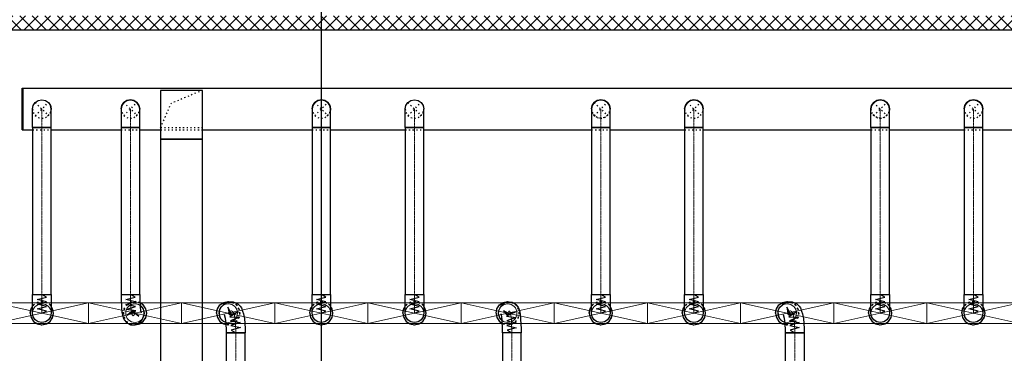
# Model space of a CAD drawing. Header units: centimetres. Extents: x -149939 to 48626, y -46000 to 152985.
# Tile 285 of 291: x -49778 to -39208, y 85977 to 89559. Entities that reach past the tile are written whole.
import ezdxf

# ---------------------------------------------------------------- set-up
doc = ezdxf.new("R2010")
doc.units = ezdxf.units.CM
doc.header["$LTSCALE"] = 50
for name, pattern in [('CADVENT_CENTERLINE', [9.9, 7.4, -1, 0.5, -1]), ('CADVENT_HIDDEN', [0.8, 0.25, -0.55]), ('Osie rzutów$0$DASHDOT2', [12.7, 6.35, -3.175, 0, -3.175])]:
    doc.linetypes.add(name, pattern=pattern)
for name, color, linetype in [('01-103-Went PP_poziom-0_5$0$L_Nawiew', 7, 'Continuous'), ('bgde-nawiewDETAILS', 1, 'Continuous'), ('bgde-nawiewEXP', 7, 'Continuous'), ('bgde-nawiewHIDDEN', 250, 'Continuous'), ('Kondygnacja  -0_5$0$ARCH_GK', 8, 'Continuous'), ('Osie rzutów$0$ARCH_INFO_OSIE_IST', 8, 'Osie rzutów$0$DASHDOT2'), ('Osie rzutów$0$ARCH_INFO_OSIE_OPISY_IST', 8, 'Continuous')]:
    doc.layers.add(name, color=color, linetype=linetype)
doc.layers.add('bgde-nawiewCEN', color=7, linetype='Continuous', lineweight=13)
doc.layers.add('bgde_nawiewnik', color=11, linetype='Continuous', lineweight=5)

# ---------------------------------------------------------------- blocks, each defined once
blk = doc.blocks.new('Osie rzutów')
at = {"layer": 'Osie rzutów$0$ARCH_INFO_OSIE_IST', "ltscale": 10}
blk.add_line((7460, 12255), (7460, 15006.6), dxfattribs=at)
blk = doc.blocks.new('A$C066D7839')
at = {"layer": 'bgde_nawiewnik', "color": 7}
for p, q in [((-50, -11.15), (-50, 11.15)), ((-50, 11.15), (50, 11.15)), ((-50, -11.15), (50, 11.15)), ((50, -11.15), (-50, 11.15)), ((50, 11.15), (50, -11.15)), ((50, -11.15), (-50, -11.15))]:
    blk.add_line(p, q, dxfattribs=at)
blk.add_circle((0, 0), 10, dxfattribs=at)

msp = doc.modelspace()

# ---------------------------------------------------------------- hatches: boundary and pattern name
at = {"layer": 'Kondygnacja  -0_5$0$ARCH_GK', "linetype": 'Continuous'}
h = msp.add_hatch(dxfattribs=at)
h.set_pattern_fill('ANSI37', color=256, scale=30, style=0)
h.set_pattern_definition([(45, (-121140, -45000), (-67.35192, 67.35192), []), (135, (-121140, -45000), (-67.35192, -67.35192), [])])
h.paths.add_polyline_path([(-54930, 89600), (-54967.5, 89525), (-54930, 89450), (-35090, 89450), (-35090, 89600)], flags=0)

# ---------------------------------------------------------------- linework, layer by layer
at = {"layer": 'bgde-nawiewCEN', "linetype": 'CADVENT_CENTERLINE', "ltscale": 0.06}
for p, q in [((-49539.917, 88399.993), (-49539.917, 88599.993)), ((-48589.809, 88399.993), (-48589.809, 88599.993)), ((-46539.917, 88399.993), (-46539.917, 88599.993)), ((-45539.917, 88399.993), (-45539.917, 88599.993)), ((-43539.917, 88399.993), (-43539.917, 88599.993)), ((-42539.917, 88399.993), (-42539.917, 88599.993)), ((-40539.917, 88399.993), (-40539.917, 88599.993)), ((-39539.917, 88399.993), (-39539.917, 88599.993)), ((-49539.917, 88399.993), (-49539.917, 86607.5)), ((-48589.809, 88399.993), (-48589.809, 86607.5)), ((-46539.917, 88399.993), (-46539.917, 86607.5)), ((-45539.917, 88399.993), (-45539.917, 86607.5)), ((-43539.917, 88399.993), (-43539.917, 86607.5)), ((-42539.917, 88399.993), (-42539.917, 86607.5)), ((-40539.917, 88399.993), (-40539.917, 86607.5)), ((-39539.917, 88399.993), (-39539.917, 86607.5)), ((-49539.917, 86607.5, 359.822), (-49539.917, 86582.631, 359.822)), ((-49539.917, 86582.631, 359.822), (-49539.917, 86517.042, 359.822)), ((-48589.809, 86607.5, 359.822), (-48589.809, 86567.283, 359.822)), ((-48589.809, 86567.283, 359.822), (-48585.461, 86467.314, 359.822)), ((-46539.917, 86607.5, 359.822), (-46539.917, 86582.631, 359.822)), ((-46539.917, 86582.631, 359.822), (-46539.917, 86517.042, 359.822)), ((-45539.917, 86607.5, 359.822), (-45539.917, 86582.631, 359.822)), ((-45539.917, 86582.631, 359.822), (-45539.917, 86517.042, 359.822)), ((-43539.917, 86607.5, 359.822), (-43539.917, 86582.631, 359.822)), ((-43539.917, 86582.631, 359.822), (-43539.917, 86517.042, 359.822)), ((-42539.917, 86607.5, 359.822), (-42539.917, 86582.631, 359.822)), ((-42539.917, 86582.631, 359.822), (-42539.917, 86517.042, 359.822)), ((-40539.917, 86607.5, 359.822), (-40539.917, 86582.631, 359.822)), ((-40539.917, 86582.631, 359.822), (-40539.917, 86517.042, 359.822)), ((-39539.917, 86607.5, 359.822), (-39539.917, 86582.631, 359.822)), ((-39539.917, 86582.631, 359.822), (-39539.917, 86517.042, 359.822)), ((-49539.917, 86517.042, 359.822), (-49539.917, 86484.435, 359.822)), ((-49539.917, 86484.435, 359.822), (-49539.917, 86459.04, 359.822)), ((-48585.461, 86467.314, 359.822), (-48580.7, 86425.498, 359.822)), ((-46539.917, 86517.042, 359.822), (-46539.917, 86484.435, 359.822)), ((-46539.917, 86484.435, 359.822), (-46539.917, 86459.04, 359.822)), ((-45539.917, 86517.042, 359.822), (-45539.917, 86484.435, 359.822)), ((-45539.917, 86484.435, 359.822), (-45539.917, 86459.04, 359.822)), ((-43539.917, 86517.042, 359.822), (-43539.917, 86484.435, 359.822)), ((-43539.917, 86484.435, 359.822), (-43539.917, 86459.04, 359.822)), ((-42539.917, 86517.042, 359.822), (-42539.917, 86484.435, 359.822)), ((-42539.917, 86484.435, 359.822), (-42539.917, 86459.04, 359.822)), ((-40539.917, 86517.042, 359.822), (-40539.917, 86484.435, 359.822)), ((-40539.917, 86484.435, 359.822), (-40539.917, 86459.04, 359.822)), ((-39539.917, 86517.042, 359.822), (-39539.917, 86484.435, 359.822)), ((-39539.917, 86484.435, 359.822), (-39539.917, 86459.04, 359.822)), ((-49539.917, 86459.04, 359.822), (-49539.917, 86439.957, 359.822)), ((-49539.917, 86439.957, 359.822), (-49539.917, 86426.283, 359.822)), ((-49539.917, 86426.283, 359.822), (-49539.917, 86417.117, 359.822)), ((-49539.917, 86417.117, 359.822), (-49539.917, 86411.557, 359.822)), ((-49539.917, 86411.557, 359.822), (-49539.917, 86408.702, 359.822)), ((-49539.917, 86408.702, 359.822), (-49539.917, 86407.5, 359.822)), ((-48580.7, 86425.498, 359.822), (-48574.815, 86398.876, 359.822)), ((-48574.815, 86398.876, 359.822), (-48568.255, 86384.704, 359.822)), ((-48568.255, 86384.704, 359.822), (-48561.471, 86380.239, 359.822)), ((-48561.471, 86380.239, 359.822), (-48554.911, 86382.737, 359.822)), ((-48554.911, 86382.737, 359.822), (-48549.026, 86389.456, 359.822)), ((-48549.026, 86389.456, 359.822), (-48544.265, 86397.652, 359.822)), ((-48544.265, 86397.652, 359.822), (-48539.917, 86407.5, 359.822)), ((-47532.787, 86416.751, 359.822), (-47539.917, 86407.5, 359.822)), ((-47524.98, 86424.268, 359.822), (-47532.787, 86416.751, 359.822)), ((-47515.33, 86430.118, 359.822), (-47524.98, 86424.268, 359.822)), ((-47504.573, 86431.603, 359.822), (-47515.33, 86430.118, 359.822)), ((-47493.447, 86426.027, 359.822), (-47504.573, 86431.603, 359.822)), ((-47482.69, 86410.692, 359.822), (-47493.447, 86426.027, 359.822)), ((-47473.039, 86382.901, 359.822), (-47482.69, 86410.692, 359.822)), ((-47465.233, 86339.957, 359.822), (-47473.039, 86382.901, 359.822)), ((-46539.917, 86459.04, 359.822), (-46539.917, 86439.957, 359.822)), ((-46539.917, 86439.957, 359.822), (-46539.917, 86426.283, 359.822)), ((-46539.917, 86426.283, 359.822), (-46539.917, 86417.117, 359.822)), ((-46539.917, 86417.117, 359.822), (-46539.917, 86411.557, 359.822)), ((-46539.917, 86411.557, 359.822), (-46539.917, 86408.702, 359.822)), ((-46539.917, 86408.702, 359.822), (-46539.917, 86407.5, 359.822)), ((-45539.917, 86459.04, 359.822), (-45539.917, 86439.957, 359.822)), ((-45539.917, 86439.957, 359.822), (-45539.917, 86426.283, 359.822)), ((-45539.917, 86426.283, 359.822), (-45539.917, 86417.117, 359.822)), ((-45539.917, 86417.117, 359.822), (-45539.917, 86411.557, 359.822)), ((-45539.917, 86411.557, 359.822), (-45539.917, 86408.702, 359.822)), ((-45539.917, 86408.702, 359.822), (-45539.917, 86407.5, 359.822)), ((-44536.122, 86416.607, 359.822), (-44539.917, 86407.5, 359.822)), ((-44531.966, 86423.981, 359.822), (-44536.122, 86416.607, 359.822)), ((-44526.829, 86429.671, 359.822), (-44531.966, 86423.981, 359.822)), ((-44521.103, 86431.004, 359.822), (-44526.829, 86429.671, 359.822)), ((-44515.18, 86425.308, 359.822), (-44521.103, 86431.004, 359.822)), ((-44509.454, 86409.909, 359.822), (-44515.18, 86425.308, 359.822)), ((-44504.316, 86382.134, 359.822), (-44509.454, 86409.909, 359.822)), ((-44500.161, 86339.31, 359.822), (-44504.316, 86382.134, 359.822)), ((-43539.917, 86459.04, 359.822), (-43539.917, 86439.957, 359.822)), ((-43539.917, 86439.957, 359.822), (-43539.917, 86426.283, 359.822)), ((-43539.917, 86426.283, 359.822), (-43539.917, 86417.117, 359.822)), ((-43539.917, 86417.117, 359.822), (-43539.917, 86411.557, 359.822)), ((-43539.917, 86411.557, 359.822), (-43539.917, 86408.702, 359.822)), ((-43539.917, 86408.702, 359.822), (-43539.917, 86407.5, 359.822)), ((-42539.917, 86459.04, 359.822), (-42539.917, 86439.957, 359.822)), ((-42539.917, 86439.957, 359.822), (-42539.917, 86426.283, 359.822)), ((-42539.917, 86426.283, 359.822), (-42539.917, 86417.117, 359.822)), ((-42539.917, 86417.117, 359.822), (-42539.917, 86411.557, 359.822)), ((-42539.917, 86411.557, 359.822), (-42539.917, 86408.702, 359.822)), ((-42539.917, 86408.702, 359.822), (-42539.917, 86407.5, 359.822)), ((-41532.787, 86416.751, 359.822), (-41539.917, 86407.5, 359.822)), ((-41524.98, 86424.268, 359.822), (-41532.787, 86416.751, 359.822)), ((-41515.33, 86430.118, 359.822), (-41524.98, 86424.268, 359.822)), ((-41504.573, 86431.603, 359.822), (-41515.33, 86430.118, 359.822)), ((-41493.447, 86426.027, 359.822), (-41504.573, 86431.603, 359.822)), ((-41482.69, 86410.692, 359.822), (-41493.447, 86426.027, 359.822)), ((-41473.039, 86382.901, 359.822), (-41482.69, 86410.692, 359.822)), ((-41465.233, 86339.957, 359.822), (-41473.039, 86382.901, 359.822)), ((-40539.917, 86459.04, 359.822), (-40539.917, 86439.957, 359.822)), ((-40539.917, 86439.957, 359.822), (-40539.917, 86426.283, 359.822)), ((-40539.917, 86426.283, 359.822), (-40539.917, 86417.117, 359.822)), ((-40539.917, 86417.117, 359.822), (-40539.917, 86411.557, 359.822)), ((-40539.917, 86411.557, 359.822), (-40539.917, 86408.702, 359.822)), ((-40539.917, 86408.702, 359.822), (-40539.917, 86407.5, 359.822)), ((-39539.917, 86459.04, 359.822), (-39539.917, 86439.957, 359.822)), ((-39539.917, 86439.957, 359.822), (-39539.917, 86426.283, 359.822)), ((-39539.917, 86426.283, 359.822), (-39539.917, 86417.117, 359.822)), ((-39539.917, 86417.117, 359.822), (-39539.917, 86411.557, 359.822)), ((-39539.917, 86411.557, 359.822), (-39539.917, 86408.702, 359.822)), ((-39539.917, 86408.702, 359.822), (-39539.917, 86407.5, 359.822)), ((-47458.102, 86238.494, 359.822), (-47465.233, 86339.957, 359.822)), ((-44496.365, 86238.294, 359.822), (-44500.161, 86339.31, 359.822)), ((-41458.102, 86238.494, 359.822), (-41465.233, 86339.957, 359.822)), ((-47458.102, 86197.824, 359.822), (-47458.102, 86238.494, 359.822)), ((-47458.102, 82157.114, 359.822), (-47458.102, 86197.824, 359.822)), ((-44496.365, 86197.824, 359.822), (-44496.365, 86238.294, 359.822)), ((-44496.365, 82157.114, 359.822), (-44496.365, 86197.824, 359.822)), ((-41458.102, 86197.824, 359.822), (-41458.102, 86238.494, 359.822)), ((-41458.102, 82157.114, 359.822), (-41458.102, 86197.824, 359.822))]:
    msp.add_line(p, q, dxfattribs=at)
at = {"layer": 'bgde-nawiewDETAILS', "linetype": 'CADVENT_HIDDEN', "extrusion": (-1, 5.55112e-17, 0)}
for p in [(-47815.168, 88800.006), (-48265.168, 88400.006)]:
    msp.add_line(p, (-48152.668, 88660.006), dxfattribs=at)
at = {"layer": 'bgde-nawiewDETAILS', "linetype": 'CADVENT_HIDDEN'}
for p, q in [((-49610.628, 88529.282), (-49469.207, 88670.703)), ((-49610.628, 88670.703), (-49469.207, 88529.282)), ((-48660.519, 88529.282), (-48519.098, 88670.703)), ((-48660.519, 88670.703), (-48519.098, 88529.282)), ((-46610.628, 88529.282), (-46469.207, 88670.703)), ((-46610.628, 88670.703), (-46469.207, 88529.282)), ((-45610.628, 88529.282), (-45469.207, 88670.703)), ((-45610.628, 88670.703), (-45469.207, 88529.282)), ((-43610.628, 88529.282), (-43469.207, 88670.703)), ((-43610.628, 88670.703), (-43469.207, 88529.282)), ((-42610.628, 88529.282), (-42469.207, 88670.703)), ((-42610.628, 88670.703), (-42469.207, 88529.282)), ((-40610.628, 88529.282), (-40469.207, 88670.703)), ((-40610.628, 88670.703), (-40469.207, 88529.282)), ((-39610.628, 88529.282), (-39469.207, 88670.703)), ((-39610.628, 88670.703), (-39469.207, 88529.282))]:
    msp.add_line(p, q, dxfattribs=at)
at = {"layer": 'bgde-nawiewEXP', "linetype": 'Continuous'}
for points in [[(-49750.07, 88374.993), (-49750.07, 88824.993), (-49740.068, 88824.993)], [(-49750.068, 88374.993), (-49750.068, 88824.993)], [(-49740.069, 88374.993), (-49740.069, 88824.993), (-36330.099, 88824.993), (-36330.099, 88374.993), (-36340.101, 88374.993)], [(-49740.068, 88374.993), (-49740.068, 88824.993)], [(-49610.628, 88670.703), (-49578.186, 88692.381), (-49539.917, 88699.993), (-49539.918, 88699.992)], [(-49610.628, 88670.703), (-49578.186, 88692.381), (-49539.92, 88699.992)], [(-49610.627, 88670.704), (-49578.187, 88692.38), (-49539.919, 88699.993), (-49539.918, 88699.992)], [(-49539.917, 88699.993), (-49501.649, 88692.381), (-49469.209, 88670.705)], [(-49539.917, 88699.993), (-49501.649, 88692.381), (-49469.207, 88670.703), (-49469.207, 88670.704)], [(-49539.916, 88699.992), (-49501.65, 88692.381), (-49469.208, 88670.704), (-49469.207, 88670.703)], [(-48660.52, 88670.703), (-48660.519, 88670.703), (-48628.077, 88692.381), (-48589.811, 88699.992)], [(-48660.518, 88670.704), (-48628.078, 88692.38), (-48589.81, 88699.993), (-48589.809, 88699.992)], [(-48589.81, 88699.992), (-48589.809, 88699.993), (-48551.54, 88692.381), (-48519.1, 88670.705)], [(-48589.807, 88699.992), (-48551.542, 88692.381), (-48519.099, 88670.704), (-48519.099, 88670.703)], [(-46610.628, 88670.703), (-46610.628, 88670.703), (-46578.186, 88692.381), (-46539.92, 88699.992)], [(-46610.627, 88670.704), (-46578.187, 88692.38), (-46539.919, 88699.993), (-46539.918, 88699.992)], [(-46539.918, 88699.992), (-46539.917, 88699.993), (-46501.649, 88692.381), (-46469.209, 88670.705)], [(-46539.916, 88699.992), (-46501.65, 88692.381), (-46469.208, 88670.704), (-46469.207, 88670.703)], [(-45610.628, 88670.703), (-45578.186, 88692.381), (-45539.917, 88699.993), (-45539.918, 88699.992)], [(-45610.628, 88670.703), (-45578.186, 88692.381), (-45539.92, 88699.992)], [(-45610.627, 88670.704), (-45578.187, 88692.38), (-45539.919, 88699.993), (-45539.918, 88699.992)], [(-45539.917, 88699.993), (-45501.649, 88692.381), (-45469.209, 88670.705)], [(-45539.917, 88699.993), (-45501.649, 88692.381), (-45469.207, 88670.703), (-45469.207, 88670.704)], [(-45539.916, 88699.992), (-45501.65, 88692.381), (-45469.208, 88670.704), (-45469.207, 88670.703)], [(-42610.628, 88670.703), (-42610.627, 88670.704), (-42578.184, 88692.381), (-42539.918, 88699.992)], [(-42610.626, 88670.705), (-42578.186, 88692.381), (-42539.917, 88699.993), (-42539.916, 88699.992)], [(-42539.917, 88699.992), (-42539.916, 88699.993), (-42501.648, 88692.38), (-42469.208, 88670.704)], [(-42539.915, 88699.992), (-42501.649, 88692.381), (-42469.207, 88670.703), (-42469.206, 88670.703)], [(-40639.917, 88399.993), (-40439.917, 88399.993), (-40439.917, 88599.993), (-40439.917, 88599.993), (-40447.529, 88638.261), (-40469.207, 88670.703), (-40501.649, 88692.381), (-40539.917, 88699.993), (-40578.186, 88692.381), (-40610.628, 88670.703), (-40610.628, 88670.703), (-40610.628, 88670.703), (-40632.305, 88638.261), (-40632.305, 88638.261), (-40639.917, 88599.993), (-40632.305, 88638.261), (-40610.628, 88670.703), (-40578.186, 88692.381), (-40539.917, 88699.993), (-40501.649, 88692.381), (-40469.207, 88670.703), (-40447.529, 88638.261), (-40439.917, 88599.993), (-40447.529, 88638.261), (-40469.207, 88670.703), (-40501.649, 88692.381), (-40539.917, 88699.993), (-40578.186, 88692.381)], [(-40639.917, 88399.993), (-40639.917, 88599.993), (-40632.305, 88638.261), (-40610.628, 88670.703), (-40578.186, 88692.381)], [(-39610.628, 88670.703), (-39610.628, 88670.703), (-39578.186, 88692.381), (-39539.92, 88699.992)], [(-39610.627, 88670.704), (-39578.187, 88692.38), (-39539.919, 88699.993), (-39539.918, 88699.992)], [(-39539.918, 88699.992), (-39539.917, 88699.993), (-39501.649, 88692.381), (-39469.209, 88670.705)], [(-39539.916, 88699.992), (-39501.65, 88692.381), (-39469.208, 88670.704), (-39469.207, 88670.703)], [(-49639.917, 88599.993), (-49632.305, 88638.261), (-49610.628, 88670.703), (-49610.628, 88670.703)], [(-49639.917, 88599.994), (-49632.306, 88638.26), (-49610.629, 88670.702), (-49610.628, 88670.703)], [(-49639.917, 88399.993), (-49639.917, 88599.993), (-49632.305, 88638.261), (-49610.629, 88670.701)], [(-49639.917, 88399.993), (-49439.917, 88399.993), (-49439.917, 88599.993)], [(-49469.207, 88670.703), (-49447.529, 88638.261), (-49439.918, 88599.995)], [(-49469.207, 88670.703), (-49447.529, 88638.261), (-49439.917, 88599.993)], [(-49469.206, 88670.702), (-49447.53, 88638.262), (-49439.917, 88599.994), (-49439.917, 88599.993)], [(-49439.917, 88599.994), (-49439.917, 88599.993), (-49447.529, 88638.261)], [(-49439.917, 88599.993), (-49439.917, 88596.15)], [(-48689.809, 88599.993), (-48682.197, 88638.261), (-48660.521, 88670.701)], [(-48689.808, 88599.994), (-48682.197, 88638.26), (-48660.52, 88670.702), (-48660.52, 88670.703)], [(-48519.099, 88670.704), (-48519.098, 88670.703), (-48497.421, 88638.261), (-48489.809, 88599.995)], [(-48519.098, 88670.702), (-48497.421, 88638.262), (-48489.809, 88599.994), (-48489.809, 88599.993)], [(-48489.809, 88599.994), (-48489.809, 88599.993)], [(-46639.917, 88599.994), (-46632.306, 88638.26), (-46610.629, 88670.702), (-46610.628, 88670.703)], [(-46639.917, 88599.993), (-46632.305, 88638.261), (-46610.629, 88670.701)], [(-46469.207, 88670.704), (-46469.207, 88670.703), (-46447.529, 88638.261), (-46439.918, 88599.995)], [(-46469.206, 88670.702), (-46447.53, 88638.262), (-46439.917, 88599.994), (-46439.917, 88599.993)], [(-46439.917, 88599.994), (-46439.917, 88599.993)], [(-45639.917, 88599.993), (-45632.305, 88638.261), (-45610.628, 88670.703), (-45610.628, 88670.703)], [(-45639.917, 88599.994), (-45632.306, 88638.26), (-45610.629, 88670.702), (-45610.628, 88670.703)], [(-45639.917, 88399.993), (-45639.917, 88599.993), (-45632.305, 88638.261), (-45610.629, 88670.701)], [(-45639.917, 88399.993), (-45439.917, 88399.993), (-45439.917, 88599.993), (-45439.917, 88599.993), (-45439.917, 88599.994)], [(-45469.207, 88670.703), (-45447.529, 88638.261), (-45439.918, 88599.995)], [(-45469.207, 88670.703), (-45447.529, 88638.261), (-45439.917, 88599.993)], [(-45469.206, 88670.702), (-45447.53, 88638.262), (-45439.917, 88599.994), (-45439.917, 88599.993)], [(-42639.917, 88599.995), (-42632.305, 88638.261), (-42610.628, 88670.703), (-42610.627, 88670.704)], [(-42639.917, 88599.994), (-42632.305, 88638.262), (-42610.628, 88670.702)], [(-42639.917, 88599.994), (-42639.917, 88599.993)], [(-42639.917, 88599.993), (-42639.917, 88599.994)], [(-42469.206, 88670.703), (-42469.206, 88670.702), (-42447.529, 88638.26), (-42439.918, 88599.994)], [(-42469.205, 88670.701), (-42447.529, 88638.261), (-42439.917, 88599.993)], [(-40610.628, 88670.703), (-40632.305, 88638.261)], [(-39639.917, 88599.994), (-39632.306, 88638.26), (-39610.629, 88670.702), (-39610.628, 88670.703)], [(-39639.917, 88599.993), (-39632.305, 88638.261), (-39610.629, 88670.701)], [(-39469.207, 88670.704), (-39469.207, 88670.703), (-39447.529, 88638.261), (-39439.918, 88599.995)], [(-39469.206, 88670.702), (-39447.53, 88638.262), (-39439.917, 88599.994), (-39439.917, 88599.993)], [(-39439.917, 88599.994), (-39439.917, 88599.993)], [(-49750.07, 88374.993), (-49740.068, 88374.993)], [(-49740.069, 88374.993), (-49639.917, 88374.993)], [(-49439.917, 88374.993), (-48689.809, 88374.993)], [(-48489.809, 88374.993), (-48265.168, 88374.993)], [(-47815.168, 88374.993), (-46639.917, 88374.993)], [(-46439.917, 88374.993), (-45639.917, 88374.993)], [(-45439.917, 88374.993), (-43639.917, 88374.993)], [(-43439.917, 88374.993), (-42639.917, 88374.993)], [(-42439.917, 88374.993), (-40639.917, 88374.993)], [(-40439.917, 88374.993), (-39639.917, 88374.993)], [(-39439.917, 88374.993), (-37639.917, 88374.993)]]:
    msp.add_lwpolyline(points, dxfattribs=at)
for points in [[(-48265.168, 88275.006), (-47815.168, 88275.006), (-47815.168, 88800.01), (-48265.168, 88800.01), (-48265.168, 88397.552)], [(-48689.809, 88399.993), (-48489.809, 88399.993), (-48489.809, 88599.993), (-48497.421, 88638.261), (-48519.098, 88670.703), (-48551.54, 88692.381), (-48589.809, 88699.993), (-48628.077, 88692.381), (-48660.519, 88670.703), (-48682.197, 88638.261), (-48689.809, 88599.993), (-48689.809, 88439.011)], [(-46639.917, 88399.993), (-46439.917, 88399.993), (-46439.917, 88599.993), (-46447.529, 88638.261), (-46469.207, 88670.703), (-46501.649, 88692.381), (-46539.917, 88699.993), (-46578.186, 88692.381), (-46610.628, 88670.703), (-46632.305, 88638.261), (-46639.917, 88599.993), (-46639.917, 88439.011)], [(-43639.917, 88399.993), (-43439.917, 88399.993), (-43439.917, 88599.993), (-43447.529, 88638.261), (-43469.207, 88670.703), (-43501.649, 88692.381), (-43539.917, 88699.993), (-43578.186, 88692.381), (-43610.628, 88670.703), (-43632.305, 88638.261), (-43639.917, 88599.993), (-43639.917, 88439.011)], [(-43639.917, 88599.993), (-43632.305, 88638.261), (-43610.628, 88670.703), (-43578.186, 88692.381), (-43539.917, 88699.993), (-43501.649, 88692.381), (-43469.207, 88670.703), (-43447.529, 88638.261), (-43439.917, 88599.993), (-43447.529, 88638.261), (-43469.207, 88670.703), (-43501.649, 88692.381), (-43539.917, 88699.993), (-43578.186, 88692.381), (-43610.628, 88670.703), (-43632.305, 88638.261)], [(-42639.917, 88399.993), (-42439.917, 88399.993), (-42439.917, 88599.993), (-42447.529, 88638.261), (-42469.207, 88670.703), (-42501.649, 88692.381), (-42539.917, 88699.993), (-42578.186, 88692.381), (-42610.628, 88670.703), (-42632.305, 88638.261), (-42639.917, 88599.993), (-42639.917, 88439.011)], [(-39639.917, 88399.993), (-39439.917, 88399.993), (-39439.917, 88599.993), (-39447.529, 88638.261), (-39469.207, 88670.703), (-39501.649, 88692.381), (-39539.917, 88699.993), (-39578.186, 88692.381), (-39610.628, 88670.703), (-39632.305, 88638.261), (-39639.917, 88599.993), (-39639.917, 88439.011)], [(-49639.917, 86607.5), (-49439.917, 86607.5), (-49439.917, 88399.993), (-49639.917, 88399.993)], [(-48689.809, 86607.5), (-48489.809, 86607.5), (-48489.809, 88399.993), (-48689.809, 88399.993)], [(-46639.917, 86607.5), (-46439.917, 86607.5), (-46439.917, 88399.993), (-46639.917, 88399.993)], [(-45639.917, 86607.5), (-45439.917, 86607.5), (-45439.917, 88399.993), (-45639.917, 88399.993)], [(-43639.917, 86607.5), (-43439.917, 86607.5), (-43439.917, 88399.993), (-43639.917, 88399.993)], [(-42639.917, 86607.5), (-42439.917, 86607.5), (-42439.917, 88399.993), (-42639.917, 88399.993)], [(-40639.917, 86607.5), (-40439.917, 86607.5), (-40439.917, 88399.993), (-40639.917, 88399.993)], [(-39639.917, 86607.5), (-39439.917, 86607.5), (-39439.917, 88399.993), (-39639.917, 88399.993)], [(-48265.168, 82754.069), (-47815.168, 82754.069), (-47815.168, 88275.006), (-48265.168, 88275.006)]]:
    msp.add_lwpolyline(points, close=True, dxfattribs=at)
at = {"layer": 'bgde-nawiewEXP', "linetype": 'Continuous', "elevation": 359.822}
for points in [[(-49639.917, 86459.04), (-49639.917, 86607.5), (-49439.917, 86607.5), (-49439.917, 86407.5), (-49447.529, 86369.232), (-49469.207, 86336.789), (-49501.649, 86315.112), (-49539.917, 86307.5), (-49578.186, 86315.112), (-49610.628, 86336.789), (-49632.305, 86369.232), (-49639.917, 86407.5), (-49639.917, 86439.957)], [(-46639.917, 86417.117), (-46639.917, 86607.5), (-46439.917, 86607.5), (-46439.917, 86407.5), (-46447.529, 86369.232), (-46469.207, 86336.789), (-46501.649, 86315.112), (-46539.917, 86307.5), (-46578.186, 86315.112), (-46610.628, 86336.789), (-46632.305, 86369.232), (-46639.917, 86407.5), (-46639.917, 86411.557)], [(-45639.917, 86517.042), (-45639.917, 86607.5), (-45439.917, 86607.5), (-45439.917, 86407.5), (-45447.529, 86369.232), (-45469.207, 86336.789), (-45501.649, 86315.112), (-45539.917, 86307.5), (-45578.186, 86315.112), (-45610.628, 86336.789), (-45632.305, 86369.232), (-45639.917, 86407.5), (-45639.917, 86484.435)], [(-43639.917, 86407.5), (-43639.917, 86607.5), (-43439.917, 86607.5), (-43439.917, 86407.5), (-43447.529, 86369.232), (-43469.207, 86336.789), (-43501.649, 86315.112), (-43539.917, 86307.5), (-43578.186, 86315.112), (-43610.628, 86336.789), (-43632.305, 86369.232)], [(-42639.917, 86407.5), (-42639.917, 86607.5), (-42439.917, 86607.5), (-42439.917, 86407.5), (-42447.529, 86369.232), (-42469.207, 86336.789), (-42501.649, 86315.112), (-42539.917, 86307.5), (-42578.186, 86315.112), (-42610.628, 86336.789), (-42632.305, 86369.232)], [(-40639.917, 86517.042), (-40639.917, 86607.5), (-40439.917, 86607.5), (-40439.917, 86407.5), (-40447.529, 86369.232), (-40469.207, 86336.789), (-40501.649, 86315.112), (-40539.917, 86307.5), (-40578.186, 86315.112), (-40610.628, 86336.789), (-40632.305, 86369.232), (-40639.917, 86407.5), (-40639.917, 86484.435)], [(-39639.917, 86408.702), (-39639.917, 86607.5), (-39439.917, 86607.5), (-39439.917, 86407.5), (-39447.529, 86369.232), (-39469.207, 86336.789), (-39501.649, 86315.112), (-39539.917, 86307.5), (-39578.186, 86315.112), (-39610.628, 86336.789), (-39632.305, 86369.232), (-39639.917, 86407.5)], [(-44596.365, 82157.114), (-44396.365, 82157.114), (-44396.365, 86197.824), (-44596.365, 86197.824)], [(-41583.102, 82054.114), (-41333.102, 82054.114), (-41333.102, 82108.957), (-41358.102, 82157.114), (-41358.102, 82157.114), (-41558.102, 82157.114), (-41558.102, 86197.824), (-41387.392, 86197.824), (-41387.392, 86197.824), (-41358.102, 86197.824), (-41358.102, 82157.114), (-41558.102, 82157.114), (-41583.102, 82108.957), (-41583.102, 82108.957), (-41573.587, 82108.957), (-41573.587, 82108.957), (-41583.102, 82108.957), (-41583.102, 82108.957)]]:
    msp.add_lwpolyline(points, close=True, dxfattribs=at)
at = {"layer": 'bgde-nawiewEXP', "elevation": 359.822}
for points in [[(-49539.917, 86407.5), (-49489.917, 86428.368), (-49589.917, 86453.713), (-49489.917, 86479.397), (-49589.917, 86504.512), (-49489.917, 86530.607), (-49589.917, 86556.159), (-49489.917, 86581.448), (-49539.917, 86607.5)], [(-48539.917, 86407.5), (-48498.617, 86377.166), (-48563.887, 86430.12), (-48623.251, 86386.287), (-48531.254, 86432.939), (-48633.706, 86445.835), (-48536.277, 86480.031), (-48637.636, 86500.592), (-48538.713, 86529.945), (-48639.327, 86553.307), (-48539.69, 86580.164), (-48589.809, 86607.5)], [(-46539.917, 86407.5), (-46489.917, 86428.368), (-46589.917, 86453.713), (-46489.917, 86479.397), (-46589.917, 86504.512), (-46489.917, 86530.607), (-46589.917, 86556.159), (-46489.917, 86581.448), (-46539.917, 86607.5)], [(-45539.917, 86407.5), (-45489.917, 86428.368), (-45589.917, 86453.713), (-45489.917, 86479.397), (-45589.917, 86504.512), (-45489.917, 86530.607), (-45589.917, 86556.159), (-45489.917, 86581.448), (-45539.917, 86607.5)], [(-43539.917, 86407.5), (-43489.917, 86428.368), (-43589.917, 86453.713), (-43489.917, 86479.397), (-43589.917, 86504.512), (-43489.917, 86530.607), (-43589.917, 86556.159), (-43489.917, 86581.448), (-43539.917, 86607.5)], [(-42539.917, 86407.5), (-42489.917, 86428.368), (-42589.917, 86453.713), (-42489.917, 86479.397), (-42589.917, 86504.512), (-42489.917, 86530.607), (-42589.917, 86556.159), (-42489.917, 86581.448), (-42539.917, 86607.5)], [(-40539.917, 86407.5), (-40489.917, 86428.368), (-40589.917, 86453.713), (-40489.917, 86479.397), (-40589.917, 86504.512), (-40489.917, 86530.607), (-40589.917, 86556.159), (-40489.917, 86581.448), (-40539.917, 86607.5)], [(-39539.917, 86407.5), (-39489.917, 86428.368), (-39589.917, 86453.713), (-39489.917, 86479.397), (-39589.917, 86504.512), (-39489.917, 86530.607), (-39589.917, 86556.159), (-39489.917, 86581.448), (-39539.917, 86607.5)], [(-47539.917, 86407.5), (-47497.331, 86381.185), (-47543.004, 86472.219), (-47527.068, 86389.015), (-47433.81, 86423.81), (-47521.185, 86369.327), (-47418.155, 86363.667), (-47513.686, 86324.096), (-47411.651, 86306.569), (-47509.844, 86274.683), (-47408.885, 86252.658), (-47508.292, 86224.917), (-47458.102, 86197.824)], [(-41539.917, 86407.5), (-41497.331, 86381.185), (-41543.004, 86472.219), (-41527.068, 86389.015), (-41433.81, 86423.81), (-41521.185, 86369.327), (-41418.155, 86363.667), (-41513.686, 86324.096), (-41411.651, 86306.569), (-41509.844, 86274.683), (-41408.885, 86252.658), (-41508.292, 86224.917), (-41458.102, 86197.824)], [(-44539.917, 86407.5), (-44583.447, 86433.326), (-44551.726, 86392.162), (-44459.867, 86417.63), (-44553.744, 86374.525), (-44451.625, 86360.026), (-44549.446, 86326.617), (-44448.243, 86304.898), (-44547.319, 86275.867), (-44446.782, 86252.019), (-44546.468, 86225.256), (-44496.365, 86197.824)]]:
    msp.add_lwpolyline(points, dxfattribs=at)
at = {"layer": 'bgde-nawiewEXP', "linetype": 'Continuous', "elevation": 359.822}
for points in [[(-48689.809, 86607.5), (-48689.809, 86565.152), (-48685.258, 86460.528), (-48680.075, 86414.998), (-48673.811, 86386.662), (-48663.072, 86352.138), (-48655.311, 86335.371), (-48630.327, 86306.218), (-48622.452, 86301.035), (-48587.711, 86283.628), (-48548.976, 86280.929), (-48512.142, 86293.349), (-48504.908, 86296.104), (-48475.723, 86321.7), (-48469.595, 86328.696), (-48464.76, 86337.02), (-48447.659, 86371.894), (-48443.262, 86381.852), (-48440.805, 86420.793), (-48453.436, 86457.709), (-48479.233, 86486.982), (-48486.376, 86490.483)], [(-48689.809, 86607.5), (-48489.809, 86607.5), (-48489.809, 86569.415), (-48485.663, 86474.101), (-48481.325, 86435.999), (-48475.819, 86411.09)], [(-49664.917, 86407.5), (-49655.402, 86359.665), (-49628.306, 86319.112), (-49587.753, 86292.015), (-49539.917, 86282.5), (-49492.082, 86292.015), (-49451.529, 86319.112), (-49424.432, 86359.665), (-49414.917, 86407.5), (-49424.432, 86455.335), (-49439.917, 86478.51)], [(-49664.917, 86407.5), (-49655.402, 86455.335), (-49639.917, 86478.51)], [(-48543.158, 86283.145), (-48539.917, 86282.5), (-48492.082, 86292.015), (-48451.529, 86319.112), (-48424.432, 86359.665), (-48414.917, 86407.5), (-48424.432, 86455.335), (-48451.529, 86495.888), (-48487.661, 86520.031)], [(-47664.917, 86407.5), (-47655.402, 86455.335), (-47628.306, 86495.888), (-47587.753, 86522.985), (-47539.917, 86532.5), (-47524.826, 86529.498)], [(-47638.354, 86425.111), (-47624.122, 86461.44), (-47616.913, 86470.793), (-47589.993, 86498.739), (-47582.025, 86506.412), (-47571.84, 86512.586), (-47536.386, 86527.902), (-47524.4, 86529.557), (-47485.879, 86529.967), (-47450.204, 86515.402), (-47437.228, 86508.898), (-47410.603, 86481.963), (-47397.711, 86463.584), (-47385.277, 86430.385), (-47374.648, 86399.776), (-47365.758, 86350.87), (-47358.102, 86241.938), (-47358.102, 86197.824), (-47387.392, 86197.824), (-47387.392, 86197.824), (-47458.102, 86197.824), (-47458.102, 86197.824), (-47558.102, 86197.824), (-47558.102, 86235.05), (-47564.708, 86329.044), (-47571.431, 86366.026), (-47580.103, 86390.999)], [(-46664.917, 86407.5), (-46655.402, 86359.665), (-46628.306, 86319.112), (-46587.753, 86292.015), (-46539.917, 86282.5), (-46492.082, 86292.015), (-46451.529, 86319.112), (-46424.432, 86359.665), (-46414.917, 86407.5), (-46424.432, 86455.335), (-46439.917, 86478.51)], [(-46664.917, 86407.5), (-46655.402, 86455.335), (-46639.917, 86478.51)], [(-45664.917, 86407.5), (-45655.402, 86359.665), (-45628.306, 86319.112), (-45587.753, 86292.015), (-45539.917, 86282.5), (-45492.082, 86292.015), (-45451.529, 86319.112), (-45424.432, 86359.665), (-45414.917, 86407.5), (-45424.432, 86455.335), (-45439.917, 86478.51)], [(-45664.917, 86407.5), (-45655.402, 86455.335), (-45639.917, 86478.51)], [(-44664.917, 86407.5), (-44655.402, 86455.335), (-44628.306, 86495.888), (-44587.753, 86522.985), (-44539.917, 86532.5), (-44492.082, 86522.985), (-44481.225, 86515.731)], [(-44639.252, 86395.987), (-44636.097, 86434.878), (-44632.268, 86444.064), (-44614.525, 86478.653), (-44610.305, 86486.142), (-44604.951, 86492.071), (-44575.274, 86517.192), (-44538.222, 86528.989), (-44531.852, 86530.472), (-44493.128, 86527.134), (-44458.662, 86509.161), (-44451.772, 86502.534), (-44427.235, 86473.069), (-44420.48, 86454.904), (-44410.199, 86420.501), (-44404.779, 86391.195), (-44400.311, 86345.156), (-44396.365, 86240.137), (-44396.365, 86197.824), (-44596.365, 86197.824), (-44596.365, 86236.452), (-44600.01, 86333.464), (-44603.854, 86373.072), (-44608.708, 86399.316)], [(-44434.251, 86470.03), (-44424.432, 86455.335), (-44423.323, 86449.756)], [(-43664.917, 86407.5), (-43655.402, 86359.665), (-43628.306, 86319.112), (-43587.753, 86292.015), (-43539.917, 86282.5), (-43492.082, 86292.015), (-43451.529, 86319.112), (-43424.432, 86359.665), (-43414.917, 86407.5), (-43424.432, 86455.335), (-43439.917, 86478.51)], [(-43664.917, 86407.5), (-43655.402, 86455.335), (-43639.917, 86478.51)], [(-42664.917, 86407.5), (-42655.402, 86359.665), (-42628.306, 86319.112), (-42587.753, 86292.015), (-42539.917, 86282.5), (-42492.082, 86292.015), (-42451.529, 86319.112), (-42424.432, 86359.665), (-42414.917, 86407.5), (-42424.432, 86455.335), (-42439.917, 86478.51)], [(-42664.917, 86407.5), (-42655.402, 86455.335), (-42639.917, 86478.51)], [(-41664.917, 86407.5), (-41655.402, 86455.335), (-41628.306, 86495.888), (-41587.753, 86522.985), (-41539.917, 86532.5), (-41524.826, 86529.498)], [(-41638.354, 86425.111), (-41624.122, 86461.44), (-41616.913, 86470.793), (-41589.993, 86498.739), (-41582.025, 86506.412), (-41571.84, 86512.586), (-41536.386, 86527.902), (-41524.4, 86529.557), (-41485.879, 86529.967), (-41450.204, 86515.402), (-41437.228, 86508.898), (-41410.603, 86481.963), (-41397.711, 86463.584), (-41385.277, 86430.385), (-41374.648, 86399.776), (-41365.758, 86350.87), (-41358.102, 86241.938), (-41358.102, 86197.824), (-41365.714, 86197.824), (-41365.714, 86197.824), (-41419.834, 86197.824), (-41419.834, 86197.824), (-41558.102, 86197.824), (-41558.102, 86235.05), (-41564.708, 86329.044), (-41571.431, 86366.026), (-41580.103, 86390.999)], [(-40664.917, 86407.5), (-40655.402, 86359.665), (-40628.306, 86319.112), (-40587.753, 86292.015), (-40539.917, 86282.5), (-40492.082, 86292.015), (-40451.529, 86319.112), (-40424.432, 86359.665), (-40414.917, 86407.5), (-40424.432, 86455.335), (-40439.917, 86478.51)], [(-40664.917, 86407.5), (-40655.402, 86455.335), (-40639.917, 86478.51)], [(-39664.917, 86407.5), (-39655.402, 86359.665), (-39628.306, 86319.112), (-39587.753, 86292.015), (-39539.917, 86282.5), (-39492.082, 86292.015), (-39451.529, 86319.112), (-39424.432, 86359.665), (-39414.917, 86407.5), (-39424.432, 86455.335), (-39439.917, 86478.51)], [(-39664.917, 86407.5), (-39655.402, 86455.335), (-39639.917, 86478.51)], [(-47664.917, 86407.5), (-47655.402, 86359.665), (-47628.306, 86319.112), (-47587.753, 86292.015), (-47561.742, 86286.841)], [(-47638.354, 86425.111), (-47637.601, 86386.1), (-47621.975, 86350.347), (-47593.858, 86323.295), (-47563.467, 86311.39)], [(-47576.291, 86370.091), (-47570.728, 86362.16)], [(-44664.917, 86407.5), (-44655.402, 86359.665), (-44628.306, 86319.112), (-44598.729, 86299.349)], [(-44639.252, 86395.987), (-44627.285, 86358.85), (-44602.017, 86329.119), (-44599.805, 86327.985)], [(-41664.917, 86407.5), (-41655.402, 86359.665), (-41628.306, 86319.112), (-41587.753, 86292.015), (-41561.742, 86286.841)], [(-41638.354, 86425.111), (-41637.601, 86386.1), (-41621.975, 86350.347), (-41593.858, 86323.295), (-41563.467, 86311.39)], [(-41576.291, 86370.091), (-41570.728, 86362.16)], [(-47583.102, 82054.114), (-47333.102, 82054.114), (-47333.102, 82108.957), (-47358.102, 82157.114), (-47358.102, 82157.114), (-47558.102, 82157.114), (-47558.102, 86197.824), (-47419.834, 86197.824)], [(-47583.102, 82054.114), (-47583.102, 82108.957), (-47573.587, 82108.957), (-47573.587, 82108.957), (-47583.102, 82108.957), (-47558.102, 82157.114), (-47358.102, 82157.114), (-47358.102, 86197.824), (-47387.392, 86197.824)], [(-47419.834, 86197.824), (-47458.102, 86197.824)], [(-47419.834, 86197.824), (-47365.714, 86197.824)]]:
    msp.add_lwpolyline(points, dxfattribs=at)
at = {"layer": 'bgde-nawiewHIDDEN', "linetype": 'CADVENT_HIDDEN'}
for points in [[(-48265.168, 88400.006), (-47815.168, 88400.006), (-47815.168, 88800.006), (-48265.168, 88800.006)], [(-48689.809, 88599.993), (-48689.809, 88599.993)], [(-43639.917, 88599.993), (-43632.305, 88561.724), (-43610.628, 88529.282), (-43578.186, 88507.605), (-43539.917, 88499.993), (-43501.649, 88507.605), (-43469.207, 88529.282), (-43447.529, 88561.724), (-43439.917, 88599.993), (-43447.529, 88561.724), (-43469.207, 88529.282), (-43501.649, 88507.605), (-43539.917, 88499.993), (-43578.186, 88507.605), (-43610.628, 88529.282), (-43632.305, 88561.724)], [(-40610.628, 88670.703), (-40610.628, 88670.703)], [(-40610.628, 88529.282), (-40578.186, 88507.605), (-40539.917, 88499.993), (-40501.649, 88507.605), (-40469.207, 88529.282), (-40447.529, 88561.724), (-40439.917, 88599.993), (-40447.529, 88561.724), (-40469.207, 88529.282), (-40501.649, 88507.605), (-40539.917, 88499.993), (-40578.186, 88507.605)]]:
    msp.add_lwpolyline(points, close=True, dxfattribs=at)
for points in [[(-49539.92, 88699.992), (-49539.918, 88699.992)], [(-49539.918, 88699.992), (-49539.916, 88699.992)], [(-49501.65, 88692.381), (-49469.208, 88670.704), (-49447.53, 88638.262), (-49439.917, 88599.994), (-49447.529, 88561.726), (-49469.206, 88529.283), (-49501.648, 88507.605)], [(-48589.811, 88699.992), (-48589.81, 88699.992)], [(-48589.809, 88699.992), (-48589.807, 88699.992)], [(-48551.542, 88692.381), (-48519.099, 88670.704), (-48497.421, 88638.262), (-48489.809, 88599.994), (-48497.42, 88561.726), (-48519.097, 88529.283), (-48551.539, 88507.605)], [(-46539.92, 88699.992), (-46539.918, 88699.992)], [(-46539.918, 88699.992), (-46539.916, 88699.992)], [(-46501.65, 88692.381), (-46469.208, 88670.704), (-46447.53, 88638.262), (-46439.917, 88599.994), (-46447.529, 88561.726), (-46469.206, 88529.283), (-46501.648, 88507.605)], [(-45539.92, 88699.992), (-45539.918, 88699.992)], [(-45539.918, 88699.992), (-45539.916, 88699.992)], [(-45501.65, 88692.381), (-45469.208, 88670.704), (-45447.53, 88638.262), (-45439.917, 88599.994), (-45447.529, 88561.726), (-45469.206, 88529.283), (-45501.648, 88507.605)], [(-43501.649, 88507.605), (-43469.207, 88529.282), (-43447.529, 88561.724), (-43439.917, 88599.993), (-43447.529, 88638.261), (-43469.207, 88670.703), (-43501.649, 88692.381)], [(-42539.918, 88699.992), (-42539.917, 88699.992)], [(-42539.916, 88699.992), (-42539.915, 88699.992)], [(-42501.65, 88507.604), (-42469.207, 88529.281), (-42447.53, 88561.723), (-42439.917, 88599.991), (-42447.529, 88638.26), (-42469.206, 88670.702), (-42501.648, 88692.38)], [(-40501.649, 88507.605), (-40469.207, 88529.282), (-40447.529, 88561.724), (-40439.917, 88599.993), (-40447.529, 88638.261), (-40469.207, 88670.703), (-40501.649, 88692.381)], [(-39539.92, 88699.992), (-39539.918, 88699.992)], [(-39539.918, 88699.992), (-39539.916, 88699.992)], [(-39501.65, 88692.381), (-39469.208, 88670.704), (-39447.53, 88638.262), (-39439.917, 88599.994), (-39447.529, 88561.726), (-39469.206, 88529.283), (-39501.648, 88507.605)], [(-49639.917, 88599.991), (-49639.917, 88599.994)], [(-49639.917, 88599.991), (-49632.305, 88561.723), (-49610.627, 88529.281), (-49578.184, 88507.604), (-49539.916, 88499.993), (-49501.648, 88507.605), (-49469.206, 88529.283), (-49447.529, 88561.726), (-49439.917, 88599.993)], [(-49639.917, 88599.993), (-49632.305, 88561.724), (-49610.628, 88529.282), (-49578.186, 88507.605), (-49539.917, 88499.993), (-49501.649, 88507.605), (-49469.207, 88529.282), (-49447.529, 88561.724), (-49439.917, 88599.993)], [(-49610.629, 88670.701), (-49610.628, 88670.703)], [(-49610.628, 88670.703), (-49610.627, 88670.704)], [(-49469.209, 88670.705), (-49469.207, 88670.704)], [(-49469.207, 88670.703), (-49469.206, 88670.702)], [(-49439.918, 88599.995), (-49439.917, 88599.994)], [(-48689.809, 88599.991), (-48689.808, 88599.994)], [(-48689.809, 88599.991), (-48682.196, 88561.723), (-48660.518, 88529.281), (-48628.076, 88507.604), (-48589.807, 88499.993), (-48551.539, 88507.605), (-48519.097, 88529.283), (-48497.42, 88561.726), (-48489.809, 88599.993)], [(-48689.809, 88599.993), (-48682.197, 88561.724), (-48660.519, 88529.282), (-48628.077, 88507.605), (-48589.809, 88499.993), (-48551.54, 88507.605), (-48519.098, 88529.282), (-48497.421, 88561.724), (-48489.809, 88599.993)], [(-48660.521, 88670.701), (-48660.52, 88670.703)], [(-48660.52, 88670.703), (-48660.518, 88670.704)], [(-48519.1, 88670.705), (-48519.099, 88670.704)], [(-48519.099, 88670.703), (-48519.098, 88670.702)], [(-48489.809, 88599.995), (-48489.809, 88599.994)], [(-46639.917, 88599.991), (-46639.917, 88599.994)], [(-46639.917, 88599.991), (-46632.305, 88561.723), (-46610.627, 88529.281), (-46578.184, 88507.604), (-46539.916, 88499.993), (-46501.648, 88507.605), (-46469.206, 88529.283), (-46447.529, 88561.726), (-46439.917, 88599.993)], [(-46639.917, 88599.993), (-46632.305, 88561.724), (-46610.628, 88529.282), (-46578.186, 88507.605), (-46539.917, 88499.993), (-46501.649, 88507.605), (-46469.207, 88529.282), (-46447.529, 88561.724), (-46439.917, 88599.993)], [(-46610.629, 88670.701), (-46610.628, 88670.703)], [(-46610.628, 88670.703), (-46610.627, 88670.704)], [(-46469.209, 88670.705), (-46469.207, 88670.704)], [(-46469.207, 88670.703), (-46469.206, 88670.702)], [(-46439.918, 88599.995), (-46439.917, 88599.994)], [(-45639.917, 88599.991), (-45639.917, 88599.994)], [(-45639.917, 88599.991), (-45632.305, 88561.723), (-45610.627, 88529.281), (-45578.184, 88507.604), (-45539.916, 88499.993), (-45501.648, 88507.605), (-45469.206, 88529.283), (-45447.529, 88561.726), (-45439.917, 88599.993)], [(-45639.917, 88599.993), (-45632.305, 88561.724), (-45610.628, 88529.282), (-45578.186, 88507.605), (-45539.917, 88499.993), (-45501.649, 88507.605), (-45469.207, 88529.282), (-45447.529, 88561.724), (-45439.917, 88599.993)], [(-45610.629, 88670.701), (-45610.628, 88670.703)], [(-45610.628, 88670.703), (-45610.627, 88670.704)], [(-45469.209, 88670.705), (-45469.207, 88670.704)], [(-45469.207, 88670.703), (-45469.206, 88670.702)], [(-45439.918, 88599.995), (-45439.917, 88599.994)], [(-42639.917, 88599.994), (-42639.917, 88599.995)], [(-42639.917, 88599.993), (-42632.306, 88561.726), (-42610.629, 88529.283), (-42578.187, 88507.605), (-42539.919, 88499.993), (-42501.65, 88507.604), (-42469.207, 88529.281), (-42447.53, 88561.723), (-42439.917, 88599.991), (-42439.918, 88599.994)], [(-42639.917, 88599.993), (-42632.305, 88561.724), (-42610.628, 88529.282), (-42578.186, 88507.605), (-42539.917, 88499.993), (-42501.649, 88507.605), (-42469.207, 88529.282), (-42447.529, 88561.724), (-42439.917, 88599.993)], [(-42610.628, 88670.702), (-42610.628, 88670.703)], [(-42610.627, 88670.704), (-42610.626, 88670.705)], [(-42469.208, 88670.704), (-42469.206, 88670.703)], [(-42469.206, 88670.703), (-42469.205, 88670.701)], [(-40639.917, 88599.993), (-40632.305, 88561.724), (-40610.628, 88529.282), (-40610.628, 88529.282), (-40610.628, 88529.282), (-40610.628, 88529.282), (-40610.628, 88529.282)], [(-40639.917, 88599.993), (-40632.305, 88561.724), (-40610.628, 88529.282)], [(-39639.917, 88599.991), (-39639.917, 88599.994)], [(-39639.917, 88599.991), (-39632.305, 88561.723), (-39610.627, 88529.281), (-39578.184, 88507.604), (-39539.916, 88499.993), (-39501.648, 88507.605), (-39469.206, 88529.283), (-39447.529, 88561.726), (-39439.917, 88599.993)], [(-39639.917, 88599.993), (-39632.305, 88561.724), (-39610.628, 88529.282), (-39578.186, 88507.605), (-39539.917, 88499.993), (-39501.649, 88507.605), (-39469.207, 88529.282), (-39447.529, 88561.724), (-39439.917, 88599.993)], [(-39610.629, 88670.701), (-39610.628, 88670.703)], [(-39610.628, 88670.703), (-39610.627, 88670.704)], [(-39469.209, 88670.705), (-39469.207, 88670.704)], [(-39469.207, 88670.703), (-39469.206, 88670.702)], [(-39439.918, 88599.995), (-39439.917, 88599.994)], [(-40610.628, 88529.282), (-40632.305, 88561.724)], [(-49639.917, 88374.993), (-49439.917, 88374.993)], [(-48689.809, 88374.993), (-48489.809, 88374.993)], [(-48265.168, 88374.993), (-47815.168, 88374.993)], [(-46639.917, 88374.993), (-46439.917, 88374.993)], [(-45639.917, 88374.993), (-45439.917, 88374.993)], [(-43639.917, 88374.993), (-43439.917, 88374.993)], [(-42639.917, 88374.993), (-42439.917, 88374.993)], [(-40639.917, 88374.993), (-40439.917, 88374.993)], [(-39639.917, 88374.993), (-39439.917, 88374.993)]]:
    msp.add_lwpolyline(points, dxfattribs=at)
at = {"layer": 'bgde-nawiewHIDDEN', "linetype": 'CADVENT_HIDDEN', "elevation": 359.822}
for points in [[(-49664.917, 86407.5), (-49655.402, 86359.665), (-49628.306, 86319.112), (-49587.753, 86292.015), (-49539.917, 86282.5), (-49492.082, 86292.015), (-49451.529, 86319.112), (-49424.432, 86359.665), (-49414.917, 86407.5), (-49424.432, 86455.335), (-49451.529, 86495.888), (-49492.082, 86522.985), (-49539.917, 86532.5), (-49587.753, 86522.985), (-49628.306, 86495.888), (-49639.917, 86478.51)], [(-49664.917, 86407.5), (-49655.402, 86455.335), (-49628.306, 86495.888), (-49587.753, 86522.985), (-49539.917, 86532.5), (-49492.082, 86522.985), (-49451.529, 86495.888), (-49439.917, 86478.51)], [(-48664.917, 86407.5), (-48655.402, 86455.335), (-48628.306, 86495.888), (-48587.753, 86522.985), (-48539.917, 86532.5), (-48492.082, 86522.985), (-48487.661, 86520.031)], [(-47664.917, 86407.5), (-47655.402, 86455.335), (-47628.306, 86495.888), (-47587.753, 86522.985), (-47539.917, 86532.5), (-47492.082, 86522.985), (-47524.826, 86529.498)], [(-46664.917, 86407.5), (-46655.402, 86359.665), (-46628.306, 86319.112), (-46587.753, 86292.015), (-46539.917, 86282.5), (-46492.082, 86292.015), (-46451.529, 86319.112), (-46424.432, 86359.665), (-46414.917, 86407.5), (-46424.432, 86455.335), (-46451.529, 86495.888), (-46492.082, 86522.985), (-46539.917, 86532.5), (-46587.753, 86522.985), (-46628.306, 86495.888), (-46639.917, 86478.51)], [(-46664.917, 86407.5), (-46655.402, 86455.335), (-46628.306, 86495.888), (-46587.753, 86522.985), (-46539.917, 86532.5), (-46492.082, 86522.985), (-46451.529, 86495.888), (-46439.917, 86478.51)], [(-45664.917, 86407.5), (-45655.402, 86359.665), (-45628.306, 86319.112), (-45587.753, 86292.015), (-45539.917, 86282.5), (-45492.082, 86292.015), (-45451.529, 86319.112), (-45424.432, 86359.665), (-45414.917, 86407.5), (-45424.432, 86455.335), (-45451.529, 86495.888), (-45492.082, 86522.985), (-45539.917, 86532.5), (-45587.753, 86522.985), (-45628.306, 86495.888), (-45639.917, 86478.51)], [(-45664.917, 86407.5), (-45655.402, 86455.335), (-45628.306, 86495.888), (-45587.753, 86522.985), (-45539.917, 86532.5), (-45492.082, 86522.985), (-45451.529, 86495.888), (-45439.917, 86478.51)], [(-44664.917, 86407.5), (-44655.402, 86455.335), (-44628.306, 86495.888), (-44587.753, 86522.985), (-44539.917, 86532.5), (-44492.082, 86522.985), (-44451.529, 86495.888), (-44481.225, 86515.731)], [(-44587.753, 86292.015), (-44539.917, 86282.5), (-44492.082, 86292.015), (-44451.529, 86319.112), (-44424.432, 86359.665), (-44414.917, 86407.5), (-44424.432, 86455.335), (-44451.529, 86495.888), (-44434.251, 86470.03)], [(-43664.917, 86407.5), (-43655.402, 86359.665), (-43628.306, 86319.112), (-43587.753, 86292.015), (-43539.917, 86282.5), (-43492.082, 86292.015), (-43451.529, 86319.112), (-43424.432, 86359.665), (-43414.917, 86407.5), (-43424.432, 86455.335), (-43451.529, 86495.888), (-43492.082, 86522.985), (-43539.917, 86532.5), (-43587.753, 86522.985), (-43628.306, 86495.888), (-43639.917, 86478.51)], [(-43664.917, 86407.5), (-43655.402, 86455.335), (-43628.306, 86495.888), (-43587.753, 86522.985), (-43539.917, 86532.5), (-43492.082, 86522.985), (-43451.529, 86495.888), (-43439.917, 86478.51)], [(-42664.917, 86407.5), (-42655.402, 86359.665), (-42628.306, 86319.112), (-42587.753, 86292.015), (-42539.917, 86282.5), (-42492.082, 86292.015), (-42451.529, 86319.112), (-42424.432, 86359.665), (-42414.917, 86407.5), (-42424.432, 86455.335), (-42451.529, 86495.888), (-42492.082, 86522.985), (-42539.917, 86532.5), (-42587.753, 86522.985), (-42628.306, 86495.888), (-42639.917, 86478.51)], [(-42664.917, 86407.5), (-42655.402, 86455.335), (-42628.306, 86495.888), (-42587.753, 86522.985), (-42539.917, 86532.5), (-42492.082, 86522.985), (-42451.529, 86495.888), (-42439.917, 86478.51)], [(-41664.917, 86407.5), (-41655.402, 86455.335), (-41628.306, 86495.888), (-41587.753, 86522.985), (-41539.917, 86532.5), (-41492.082, 86522.985), (-41524.826, 86529.498)], [(-40664.917, 86407.5), (-40655.402, 86359.665), (-40628.306, 86319.112), (-40587.753, 86292.015), (-40539.917, 86282.5), (-40492.082, 86292.015), (-40451.529, 86319.112), (-40424.432, 86359.665), (-40414.917, 86407.5), (-40424.432, 86455.335), (-40451.529, 86495.888), (-40492.082, 86522.985), (-40539.917, 86532.5), (-40587.753, 86522.985), (-40628.306, 86495.888), (-40639.917, 86478.51)], [(-40664.917, 86407.5), (-40655.402, 86455.335), (-40628.306, 86495.888), (-40587.753, 86522.985), (-40539.917, 86532.5), (-40492.082, 86522.985), (-40451.529, 86495.888), (-40439.917, 86478.51)], [(-39664.917, 86407.5), (-39655.402, 86359.665), (-39628.306, 86319.112), (-39587.753, 86292.015), (-39539.917, 86282.5), (-39492.082, 86292.015), (-39451.529, 86319.112), (-39424.432, 86359.665), (-39414.917, 86407.5), (-39424.432, 86455.335), (-39451.529, 86495.888), (-39492.082, 86522.985), (-39539.917, 86532.5), (-39587.753, 86522.985), (-39628.306, 86495.888), (-39639.917, 86478.51)], [(-39664.917, 86407.5), (-39655.402, 86455.335), (-39628.306, 86495.888), (-39587.753, 86522.985), (-39539.917, 86532.5), (-39492.082, 86522.985), (-39451.529, 86495.888), (-39439.917, 86478.51)], [(-48664.917, 86407.5), (-48655.402, 86359.665), (-48628.306, 86319.112), (-48587.753, 86292.015), (-48543.158, 86283.145)], [(-47664.917, 86407.5), (-47655.402, 86359.665), (-47628.306, 86319.112), (-47587.753, 86292.015), (-47539.917, 86282.5), (-47561.742, 86286.841)], [(-44664.917, 86407.5), (-44655.402, 86359.665), (-44628.306, 86319.112), (-44587.753, 86292.015), (-44598.729, 86299.349)], [(-44587.753, 86292.015), (-44539.917, 86282.5), (-44492.082, 86292.015), (-44451.529, 86319.112), (-44424.432, 86359.665), (-44414.917, 86407.5), (-44423.323, 86449.756)], [(-41664.917, 86407.5), (-41655.402, 86359.665), (-41628.306, 86319.112), (-41587.753, 86292.015), (-41539.917, 86282.5), (-41561.742, 86286.841)]]:
    msp.add_lwpolyline(points, dxfattribs=at)
for points in [[(-48664.917, 86407.5), (-48655.402, 86359.665), (-48628.306, 86319.112), (-48587.753, 86292.015), (-48539.917, 86282.5), (-48492.082, 86292.015), (-48451.529, 86319.112), (-48424.432, 86359.665), (-48414.917, 86407.5), (-48424.432, 86455.335), (-48451.529, 86495.888), (-48492.082, 86522.985), (-48539.917, 86532.5), (-48587.753, 86522.985), (-48628.306, 86495.888), (-48655.402, 86455.335)], [(-47539.917, 86282.5), (-47492.082, 86292.015), (-47451.529, 86319.112), (-47424.432, 86359.665), (-47414.917, 86407.5), (-47424.432, 86455.335), (-47451.529, 86495.888), (-47492.082, 86522.985), (-47451.529, 86495.888), (-47424.432, 86455.335), (-47414.917, 86407.5), (-47424.432, 86359.665), (-47451.529, 86319.112), (-47492.082, 86292.015)], [(-41539.917, 86282.5), (-41492.082, 86292.015), (-41451.529, 86319.112), (-41424.432, 86359.665), (-41414.917, 86407.5), (-41424.432, 86455.335), (-41451.529, 86495.888), (-41492.082, 86522.985), (-41451.529, 86495.888), (-41424.432, 86455.335), (-41414.917, 86407.5), (-41424.432, 86359.665), (-41451.529, 86319.112), (-41492.082, 86292.015)]]:
    msp.add_lwpolyline(points, close=True, dxfattribs=at)
at = {"layer": 'Kondygnacja  -0_5$0$ARCH_GK', "linetype": 'Continuous'}
msp.add_line((-54930, 89450), (-35090, 89450), dxfattribs=at)

# ---------------------------------------------------------------- block references
at = {"layer": '01-103-Went PP_poziom-0_5$0$L_Nawiew', "xscale": -10, "yscale": 10, "zscale": 10, "rotation": 180}
for p in [(-49539.915, 86407.5), (-48539.915, 86407.5), (-47539.915, 86407.5), (-46539.915, 86407.5), (-45539.915, 86407.5), (-44539.915, 86407.5), (-43539.915, 86407.5), (-42539.915, 86407.5), (-41539.915, 86407.5), (-40539.915, 86407.5), (-39539.915, 86407.5)]:
    msp.add_blockref('A$C066D7839', p, dxfattribs=at)
at = {"layer": 'Osie rzutów$0$ARCH_INFO_OSIE_OPISY_IST', "color": 30, "xscale": 10, "yscale": 10, "zscale": 10}
msp.add_blockref('Osie rzutów', (-121140, -45000), dxfattribs=at)

doc.saveas('drawing.dxf')
